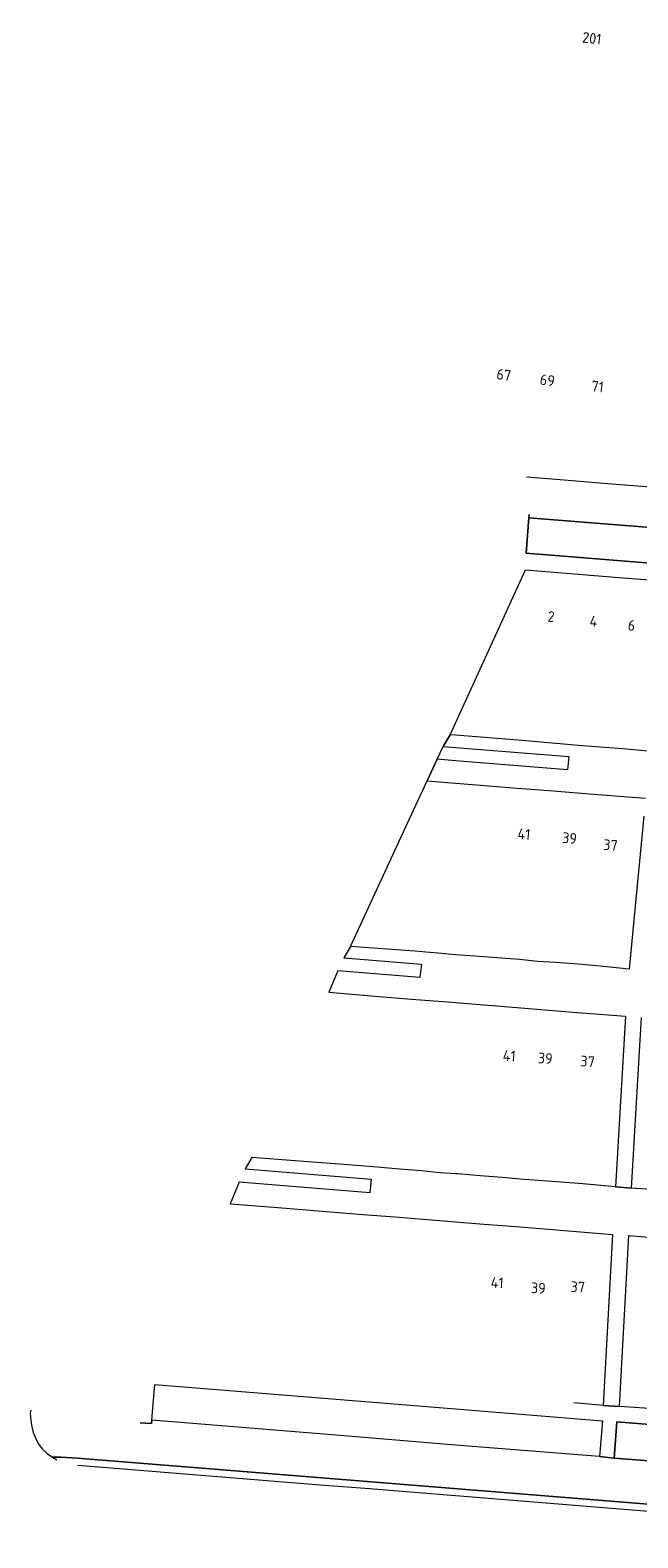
# Model space of a CAD drawing. Extents: x 150256 to 156914, y 461459 to 469481.
# Tile 626 of 656: x 153946 to 154023, y 468529 to 468718. Entities that reach past the tile are written whole.
import ezdxf
from ezdxf.enums import TextEntityAlignment as Align

# ---------------------------------------------------------------- set-up
doc = ezdxf.new("R2010")
doc.units = 0
doc.header["$LTSCALE"] = 0.75
for name, color, linetype, lineweight in [('B-RO-OG-BEBOUWING-T18', 1, 'CONTINUOUS', 18), ('B-RO-VH-VERHARDING_BETONSTRAATSTEEN-GV', 251, 'CONTINUOUS', 18), ('B-RO-VH-VERHARDING_TEGEL-GV', 251, 'CONTINUOUS', 18)]:
    doc.layers.add(name, color=color, linetype=linetype, lineweight=lineweight)
doc.styles.add('NLCS-ISO-M200-T18', font='NLCS-ISO.ttf', dxfattribs={"height": 360})

msp = doc.modelspace()

# ---------------------------------------------------------------- linework, layer by layer
at = {"layer": 'B-RO-VH-VERHARDING_BETONSTRAATSTEEN-GV'}
for points in [[(154009.296, 468657.449), (154009.242, 468657.045), (154063.629, 468652.716), (154075.441, 468651.736), (154075.525, 468652.13), (154075.587, 468652.126), (154076.038, 468657.126), (154073.085, 468657.327), (154067.09, 468657.735), (154061.111, 468658.142), (154055.115, 468658.55), (154049.137, 468658.957), (154043.116, 468659.43), (154037.129, 468659.903), (154031.143, 468660.376), (154025.156, 468660.85), (154019.167, 468661.324), (154013.18, 468661.798), (154008.959, 468662.132)], [(154075.068, 468647.255), (154008.891, 468652.56), (154009.242, 468657.045), (154009.296, 468657.449)], [(153986.786, 468603.081), (153994.22, 468619.138), (153996.431, 468623.912), (153997.702, 468626.646), (153998.454, 468628.253), (153999.324, 468629.706), (154000, 468631.186), (154008.803, 468650.465), (154015.51, 468649.935), (154020.571, 468649.532), (154027.13, 468649.007)], [(154024.696, 468627.6), (154021.072, 468627.935), (154018.288, 468628.158), (154015.483, 468628.382), (154010.751, 468628.803), (154007.883, 468629.045), (154000, 468629.65), (153999.324, 468629.706), (153998.454, 468628.253), (154000, 468628.13), (154014.259, 468626.991), (154014.112, 468625.314), (154000, 468626.459), (153997.702, 468626.646), (153996.431, 468623.912), (154000, 468623.629), (154002.129, 468623.46), (154007.214, 468623.056), (154012.298, 468622.652), (154017.382, 468622.245), (154023.942, 468621.72)], [(154023.728, 468619.49), (154022.726, 468609.026), (154021.884, 468600.229), (154018.217, 468600.611), (154015.439, 468600.835), (154012.636, 468601.062), (154010.348, 468601.165), (154008.052, 468601.42), (154005.27, 468601.626), (154002.457, 468601.835), (154000, 468602.031), (153997.764, 468602.235), (153994.889, 468602.469), (153986.786, 468603.081), (153985.965, 468601.643), (153995.72, 468600.838), (153995.529, 468599.158), (153985.205, 468600.014), (153984.051, 468597.305), (153989.398, 468596.871), (153994.481, 468596.458), (153999.565, 468596.045), (154000, 468596.01), (154004.649, 468595.634), (154009.732, 468595.224), (154014.816, 468594.814), (154021.422, 468594.282), (154020.151, 468572.806), (154022.189, 468572.654), (154023.438, 468594.134)], [(154025.876, 468572.389), (154022.189, 468572.654), (154020.151, 468572.806), (154016.035, 468573.181), (154013.259, 468573.404), (154010.452, 468573.63), (154008.171, 468573.765), (154005.897, 468573.998), (154003.111, 468574.222), (154000.304, 468574.448), (154000, 468574.466), (153998.025, 468574.586), (153995.73, 468574.823), (153992.945, 468575.048), (153990.144, 468575.275), (153985.414, 468575.653), (153982.546, 468575.89), (153974.345, 468576.526), (153973.509, 468575.07), (153989.385, 468573.803), (153989.231, 468572.071), (153972.748, 468573.402), (153971.616, 468570.695), (153977.628, 468570.213), (153982.713, 468569.805), (153987.819, 468569.395), (153992.904, 468568.987), (153997.991, 468568.58), (154000, 468568.419), (154003.076, 468568.173), (154008.161, 468567.767), (154013.248, 468567.36), (154019.797, 468566.836), (154018.614, 468545.286), (154020.661, 468545.153), (154021.829, 468566.672), (154028.323, 468566.146)], [(153960.305, 468543.122), (153961.731, 468543.022), (153961.779, 468543.452), (153962.162, 468547.956), (154000, 468544.861), (154018.529, 468543.345), (154018.147, 468538.88), (154019.971, 468538.662), (154020.337, 468543.235), (154066.487, 468539.502)], [(153946.549, 468544.708), (153946.487, 468544.528), (153946.439, 468544.388), (153946.504, 468543.756), (153946.602, 468542.809), (153946.829, 468541.885), (153947.184, 468541), (153947.549, 468540.365), (153947.998, 468539.787), (153948.58, 468539.236), (153949.235, 468538.773), (153950.362, 468538.8), (153952.353, 468538.654), (153961.322, 468537.934), (154065.856, 468529.525)], [(154024.433, 468544.92), (154020.661, 468545.153), (154018.614, 468545.286), (154014.894, 468545.632)], [(154026.518, 468538.178), (154019.971, 468538.662), (154018.147, 468538.88), (154000.002, 468540.285), (153985.5, 468541.498), (153961.779, 468543.452), (153961.731, 468543.022), (153960.305, 468543.122)], [(154065.856, 468529.525), (153961.322, 468537.934), (153952.353, 468538.654), (153950.362, 468538.8), (153949.235, 468538.773), (153949.809, 468538.462)], [(153952.426, 468537.797), (153955.053, 468537.585), (153960.741, 468537.125), (153966.426, 468536.665), (153972.114, 468536.205), (153977.801, 468535.745), (153983.489, 468535.285), (153989.177, 468534.825), (153994.864, 468534.365), (154000, 468533.95), (154000.552, 468533.905), (154006.239, 468533.446), (154011.925, 468532.987), (154017.613, 468532.527), (154023.3, 468532.067), (154028.988, 468531.607), (154034.675, 468531.148), (154040.363, 468530.688), (154046.051, 468530.229), (154051.738, 468529.769), (154057.424, 468529.31), (154063.065, 468528.854), (154065.789, 468528.634), (154065.856, 468529.525)]]:
    msp.add_lwpolyline(points, dxfattribs=at)
at = {"layer": 'B-RO-VH-VERHARDING_TEGEL-GV'}
for points in [[(154075.068, 468647.255), (154075.441, 468651.736), (154063.629, 468652.716), (154009.242, 468657.045), (154008.891, 468652.56)], [(154066.178, 468535.007), (154066.487, 468539.502), (154020.337, 468543.235), (154019.971, 468538.662), (154026.518, 468538.178)]]:
    msp.add_lwpolyline(points, close=True, dxfattribs=at)

# ---------------------------------------------------------------- texts
at = {"layer": 'B-RO-OG-BEBOUWING-T18', "style": 'NLCS-ISO-M200-T18'}
for s, rotation, p in [('201', 352.9, (154017.178, 468717.393)), ('67', 352.9, (154006.086, 468675.034)), ('69', 352.9, (154011.574, 468674.351)), ('71', 352.7, (154017.894, 468673.55)), ('2', 353.9, (154012.051, 468644.594)), ('4', 353.6, (154017.4, 468644.003)), ('6', 353.5, (154022.182, 468643.485)), ('41', 355, (154008.634, 468617.222)), ('39', 354.6, (154014.369, 468616.709)), ('37', 355.1, (154019.52, 468615.836)), ('41', 355.5, (154006.782, 468589.317)), ('39', 355.8, (154011.309, 468588.996)), ('37', 355.7, (154016.641, 468588.606)), ('41', 356.4, (154005.259, 468560.765)), ('39', 356.9, (154010.447, 468560.072)), ('37', 356.7, (154015.407, 468560.213))]:
    msp.add_text(s, height=1.35, rotation=rotation, dxfattribs=at).set_placement(p, align=Align.MIDDLE)

doc.saveas('drawing.dxf')
